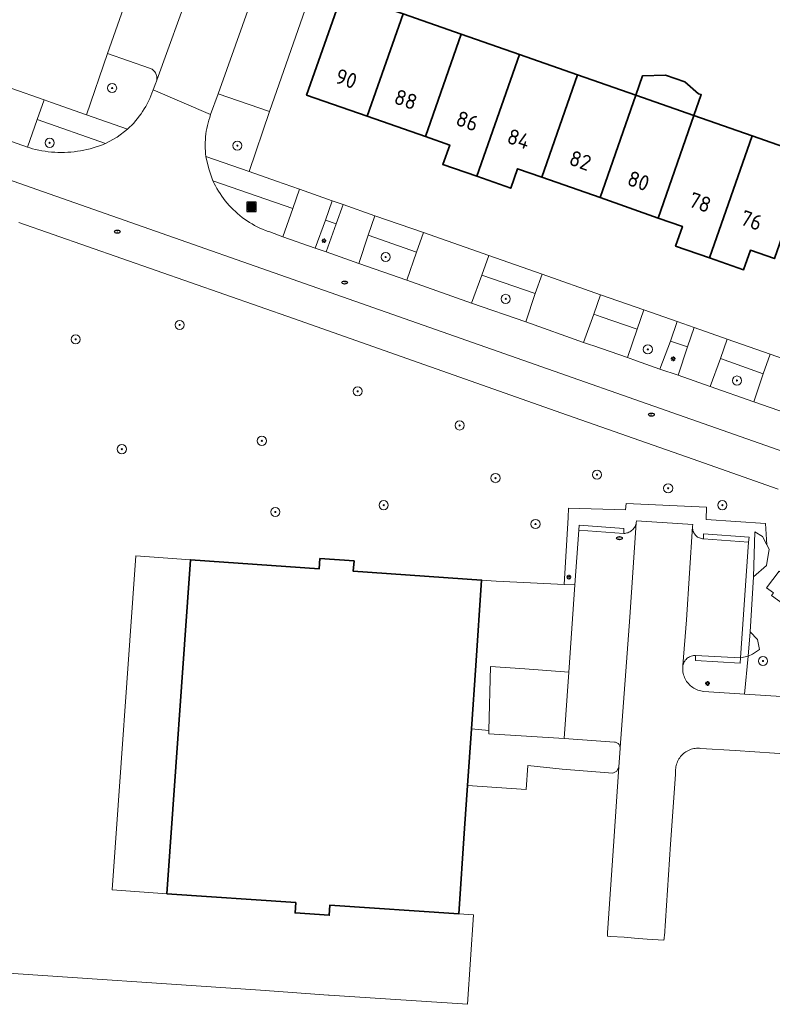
# Model space of a CAD drawing. Header units: metres. Extents: x 152610 to 160096, y 456114 to 462495.
# Tile 810 of 938: x 158096 to 158162, y 461327 to 461413. Entities that reach past the tile are written whole.
import ezdxf
from ezdxf.enums import TextEntityAlignment as Align

# ---------------------------------------------------------------- set-up
doc = ezdxf.new("R2010")
doc.units = ezdxf.units.M
doc.header["$LTSCALE"] = 0.5
doc.layers.get('0').update_dxf_attribs({"linetype": 'CONTINUOUS'})
for name, color, linetype, lineweight in [('B-PV-GR-BEPLANTING_CULTUUR_BODEMBEDEKKER-GV', 251, 'CONTINUOUS', 18), ('B-PV-GR-BEPLANTING_CULTUUR_HEESTERS-GV', 251, 'CONTINUOUS', 18), ('B-PV-GR-BOOM-S', 251, 'CONTINUOUS', 25), ('B-PV-GR-HAAG-GV', 251, 'CONTINUOUS', 13), ('B-PV-IE-MEUBILAIR-S', 251, 'CONTINUOUS', 25), ('B-PV-IE-MEUBILAIR_WEGMEUBILAIR_AFVALBAK-S', 251, 'CONTINUOUS', 25), ('B-PV-OG-BEBOUWING-GV', 6, 'CONTINUOUS', 35), ('B-PV-OG-BEBOUWING-T18', 1, 'CONTINUOUS', 18), ('B-PV-OG-TERREIN_BEGROEID-GV', 251, 'CONTINUOUS', 18), ('B-PV-VH-GESLOTENVERHARDING_ASFALT-GV', 251, 'CONTINUOUS', 18), ('B-PV-VH-ONVERHARD_ZAND-GV', 251, 'CONTINUOUS', 18), ('B-PV-VH-OPENVERHARDING_BETONSTRAATSTEEN-GV', 251, 'CONTINUOUS', 18), ('B-PV-VH-OPENVERHARDING_TEGEL-GV', 251, 'CONTINUOUS', 18)]:
    doc.layers.add(name, color=color, linetype=linetype, lineweight=lineweight)
doc.styles.add('NLCS-ISO', font='NLCS-ISO.ttf')
doc.styles.add('NLCS-ISO-M750-T18', font='NLCS-ISO.ttf', dxfattribs={"height": 1.35})

# ---------------------------------------------------------------- blocks, each defined once
blk = doc.blocks.new('SIE-WEG_AFVALBAK-SO')
h = blk.add_hatch(color=256)
h.dxf.hatch_style = 1
h.paths.add_polyline_path([(-1.5, -1.5), (1.5, -1.5), (1.5, 1.5), (-1.5, 1.5)])
for points in [[(-2, -2), (2, -2), (2, 2), (-2, 2)], [(-1.5, -1.5), (1.5, -1.5), (1.5, 1.5), (-1.5, 1.5)]]:
    blk.add_lwpolyline(points, close=True)
blk = doc.blocks.new('SIE-MEUBILAIR_PAAL_LICHTMAST-SO')
for points in [[(-0.62, 0), (-1, 0)], [(-0.71, 0.71), (-0.44, 0.44)], [(0, 1), (0, 0.62)], [(0.44, 0.44), (0.71, 0.71)], [(1, 0), (0.62, 0)], [(-0.71, -0.71), (-0.44, -0.44)], [(0, -0.62), (0, -1)], [(0.44, -0.44), (0.71, -0.71)]]:
    blk.add_lwpolyline(points)
blk.add_circle((0, 0), 0.5)
blk = doc.blocks.new('SIE-MEUBILAIR_PUT_RIOOLPUT-SO')
blk.add_ellipse((0, 0), major_axis=(1.25, 0), ratio=0.54)
at = {"style": 'NLCS-ISO'}
blk.add_text('ri', height=0.75, dxfattribs=at).set_placement((-0.04, 0.07), align=Align.MIDDLE_CENTER)
blk = doc.blocks.new('SGR-BOOM_GBKN-SO')
at = {"linetype": 'ByBlock', "lineweight": 18}
h = blk.add_hatch(color=0, dxfattribs=at)
h.dxf.hatch_style = 1
edge = h.paths.add_edge_path()
edge.add_arc((0, 0), 0.25, 0, 360)
at = {"color": 0, "linetype": 'ByBlock', "lineweight": 18}
for radius in [2, 0.25]:
    blk.add_circle((0, 0), radius, dxfattribs=at)
at = {"color": 0, "linetype": 'ByBlock', "lineweight": 18, "style": 'NLCS-ISO'}
blk.add_attdef('SOORT', (2.5, 0), '', height=1.5, dxfattribs=at)

msp = doc.modelspace()

# ---------------------------------------------------------------- linework, layer by layer
at = {"layer": 'B-PV-GR-BEPLANTING_CULTUUR_BODEMBEDEKKER-GV', "flags": 128}
for points in [[(158107.38, 461409.19), (158103.69, 461410.48), (158101.866, 461405.105), (158105.45, 461403.84), (158105.637, 461404.016), (158105.818, 461404.198), (158105.994, 461404.385), (158106.163, 461404.578), (158106.327, 461404.776), (158106.484, 461404.979), (158106.635, 461405.187), (158106.779, 461405.399), (158106.916, 461405.616), (158107.047, 461405.837), (158107.171, 461406.062), (158107.288, 461406.29), (158107.398, 461406.522), (158107.5, 461406.758), (158107.595, 461406.996), (158107.682, 461407.238), (158107.7, 461407.29), (158107.92, 461407.9), (158107.957, 461407.977), (158107.986, 461408.056), (158108.007, 461408.138), (158108.021, 461408.222), (158108.027, 461408.307), (158108.025, 461408.392), (158108.014, 461408.476), (158107.996, 461408.559), (158107.971, 461408.64), (158107.937, 461408.718), (158107.897, 461408.792), (158107.85, 461408.863), (158107.796, 461408.928), (158107.736, 461408.989), (158107.671, 461409.043), (158107.601, 461409.091), (158107.527, 461409.133), (158107.449, 461409.167)], [(158117.89, 461405.39), (158113.4, 461406.94), (158112.73, 461405.12), (158112.648, 461404.885), (158112.574, 461404.647), (158112.507, 461404.406), (158112.448, 461404.164), (158112.397, 461403.92), (158112.354, 461403.675), (158112.319, 461403.428), (158112.291, 461403.18), (158112.272, 461402.932), (158112.26, 461402.683), (158112.257, 461402.433), (158112.261, 461402.184), (158112.274, 461401.935), (158112.294, 461401.687), (158112.32, 461401.46), (158116.113, 461400.131)], [(158161.07, 461368.185), (158160.394, 461368.591), (158160.276, 461364.656), (158161.412, 461365.66), (158161.644, 461367.089), (158161.458, 461367.444)], [(158160.628, 461359.177), (158159.976, 461359.835), (158159.82, 461357.711), (158160.18, 461357.895), (158160.814, 461358.282)]]:
    msp.add_lwpolyline(points, close=True, dxfattribs=at)
at = {"layer": 'B-PV-GR-BEPLANTING_CULTUUR_HEESTERS-GV', "flags": 128}
msp.add_lwpolyline([(158140.238, 461356.594), (158137.245, 461356.8), (158137.1, 461351.21), (158137.11, 461350.91), (158143.69, 461350.49), (158144.101, 461356.302)], close=True, dxfattribs=at)
at = {"layer": 'B-PV-GR-HAAG-GV', "flags": 128}
for points in [[(158156.152, 461370.767), (158149.129, 461371.069), (158149.058, 461370.517), (158144.076, 461370.661), (158144.047, 461369.836), (158143.691, 461363.989), (158144.641, 461363.943), (158144.98, 461368.73), (158148.91, 461368.46), (158149.004, 461368.464), (158149.098, 461368.475), (158149.19, 461368.495), (158149.28, 461368.522), (158149.368, 461368.557), (158149.453, 461368.599), (158149.533, 461368.648), (158149.609, 461368.703), (158149.68, 461368.766), (158149.746, 461368.833), (158149.805, 461368.906), (158149.859, 461368.984), (158149.905, 461369.066), (158149.944, 461369.152), (158149.976, 461369.241), (158150.001, 461369.332), (158150.01, 461369.38), (158150.02, 461369.55), (158154.97, 461369.23), (158154.95, 461369.06), (158154.946, 461368.971), (158154.95, 461368.882), (158154.961, 461368.794), (158154.981, 461368.707), (158155.008, 461368.623), (158155.043, 461368.541), (158155.085, 461368.462), (158155.134, 461368.388), (158155.19, 461368.318), (158155.251, 461368.254), (158155.318, 461368.195), (158155.39, 461368.143), (158155.466, 461368.097), (158155.546, 461368.059), (158155.63, 461368.027), (158155.715, 461368.004), (158155.803, 461367.988), (158155.89, 461367.98), (158159.85, 461367.7), (158159.13, 461357.55), (158159.82, 461357.711), (158159.976, 461359.835), (158160.276, 461364.656), (158160.394, 461368.591), (158161.07, 461368.185), (158161.458, 461367.444), (158161.342, 461369.319), (158156.143, 461369.684)], [(158159.13, 461357.55), (158155.2, 461357.77), (158155.107, 461357.77), (158155.015, 461357.762), (158154.924, 461357.746), (158154.834, 461357.722), (158154.747, 461357.691), (158154.663, 461357.652), (158154.583, 461357.606), (158154.507, 461357.554), (158154.435, 461357.495), (158154.37, 461357.43), (158154.309, 461357.359), (158154.256, 461357.284), (158154.209, 461357.204), (158154.168, 461357.121), (158154.136, 461357.034), (158154.095, 461356.889), (158154.09, 461356.83), (158154.082, 461356.703), (158154.081, 461356.577), (158154.089, 461356.45), (158154.104, 461356.324), (158154.127, 461356.199), (158154.159, 461356.076), (158154.197, 461355.956), (158154.244, 461355.837), (158154.297, 461355.723), (158154.358, 461355.611), (158154.426, 461355.504), (158154.501, 461355.401), (158154.581, 461355.303), (158154.668, 461355.211), (158154.76, 461355.124), (158154.858, 461355.043), (158154.961, 461354.968), (158155.068, 461354.9), (158155.179, 461354.839), (158155.294, 461354.785), (158155.412, 461354.738), (158155.532, 461354.699), (158155.655, 461354.668), (158155.78, 461354.644), (158155.89, 461354.63), (158159.091, 461354.417), (158159.501, 461354.39), (158159.82, 461357.711)]]:
    msp.add_lwpolyline(points, close=True, dxfattribs=at)
at = {"layer": 'B-PV-OG-BEBOUWING-GV', "flags": 128}
for points in [[(158129.582, 461413.943), (158124.27, 461415.8), (158121.13, 461406.84), (158126.45, 461404.982)], [(158134.682, 461412.161), (158129.582, 461413.943), (158126.45, 461404.982), (158131.551, 461403.2)], [(158139.772, 461410.382), (158134.682, 461412.161), (158131.551, 461403.2), (158133.67, 461402.46), (158133.07, 461400.76), (158136.045, 461399.72)], [(158144.872, 461408.6), (158139.772, 461410.382), (158136.045, 461399.72), (158139.02, 461398.68), (158139.62, 461400.38), (158141.74, 461399.638)], [(158149.97, 461406.818), (158144.872, 461408.6), (158141.74, 461399.638), (158146.837, 461397.854)], [(158154.254, 461407.989), (158152.58, 461408.574), (158150.567, 461408.526), (158149.97, 461406.818), (158155.068, 461405.037), (158155.709, 461406.872), (158155.473, 461406.956)], [(158155.068, 461405.037), (158149.97, 461406.818), (158146.837, 461397.854), (158151.934, 461396.071)], [(158160.156, 461403.259), (158155.068, 461405.037), (158151.934, 461396.071), (158154.05, 461395.33), (158153.45, 461393.62), (158156.43, 461392.58)], [(158165.252, 461401.478), (158160.156, 461403.259), (158156.43, 461392.58), (158159.41, 461391.54), (158160.01, 461393.25), (158162.119, 461392.512)], [(158125.29, 461366.05), (158122.3, 461366.26), (158122.24, 461365.36), (158110.96, 461366.15), (158108.91, 461336.91), (158120.19, 461336.13), (158120.13, 461335.23), (158123.12, 461335.03), (158123.18, 461335.92), (158134.46, 461335.14), (158134.972, 461342.622), (158135.231, 461346.4), (158135.57, 461351.35), (158135.949, 461356.889), (158136.46, 461364.37), (158125.23, 461365.15)]]:
    msp.add_lwpolyline(points, close=True, dxfattribs=at)
at = {"layer": 'B-PV-OG-TERREIN_BEGROEID-GV', "flags": 128}
for points in [[(158103.52, 461402.59), (158097.54, 461404.69), (158096.701, 461402.283), (158096.91, 461402.21), (158097.12, 461402.13), (158097.396, 461402.063), (158097.673, 461402.004), (158097.952, 461401.952), (158098.232, 461401.909), (158098.514, 461401.873), (158098.796, 461401.845), (158099.079, 461401.826), (158099.362, 461401.814), (158099.646, 461401.81), (158099.93, 461401.814), (158100.213, 461401.827), (158100.496, 461401.847), (158100.778, 461401.875), (158101.06, 461401.911), (158101.34, 461401.955), (158101.619, 461402.007), (158101.896, 461402.067), (158102.171, 461402.135), (158102.445, 461402.21), (158102.716, 461402.293), (158102.985, 461402.384), (158103.251, 461402.482), (158103.514, 461402.588)], [(158119.93, 461396.9), (158112.93, 461399.34), (158113.041, 461399.106), (158113.16, 461398.874), (158113.285, 461398.647), (158113.418, 461398.424), (158113.557, 461398.205), (158113.703, 461397.99), (158113.856, 461397.78), (158114.014, 461397.575), (158114.18, 461397.375), (158114.351, 461397.18), (158114.528, 461396.99), (158114.711, 461396.806), (158114.9, 461396.628), (158115.093, 461396.455), (158115.293, 461396.289), (158115.497, 461396.128), (158115.706, 461395.975), (158115.92, 461395.827), (158116.138, 461395.686), (158116.36, 461395.552), (158116.586, 461395.426), (158116.817, 461395.306), (158117.05, 461395.193), (158117.287, 461395.087), (158117.528, 461394.989), (158117.771, 461394.898), (158117.91, 461394.85), (158119.07, 461394.43)], [(158123.73, 461395.55), (158122.79, 461395.88), (158121.89, 461393.44), (158122.86, 461393.1)], [(158130.77, 461393.09), (158126.53, 461394.58), (158125.72, 461392.08), (158129.91, 461390.63)], [(158141.17, 461389.45), (158136.5, 461391.08), (158135.59, 461388.63), (158140.34, 461386.97)], [(158146.93, 461387.41), (158146.285, 461387.638), (158145.398, 461385.183), (158146, 461384.97), (158146.22, 461384.9), (158149.24, 461383.85), (158150.08, 461386.33)], [(158154.5, 461384.8), (158153.01, 461385.29), (158152.09, 461382.85), (158153.67, 461382.3)], [(158161.14, 461382.44), (158157.4, 461383.78), (158156.5, 461381.31), (158160.32, 461379.97)]]:
    msp.add_lwpolyline(points, close=True, dxfattribs=at)
for points in [[(158162.44, 461372.34), (158154.4, 461375.164), (158143.99, 461378.82), (158120, 461387.26), (158095.94, 461395.69)], [(158092.82, 461330.09), (158117.11, 461328.46), (158123.07, 461328.04), (158123.112, 461328.037), (158135.219, 461327.23), (158135.756, 461335.051), (158134.46, 461335.14), (158123.18, 461335.92), (158123.12, 461335.03), (158120.13, 461335.23), (158120.19, 461336.13), (158108.91, 461336.91), (158104.122, 461337.246), (158106.172, 461366.486), (158110.96, 461366.15), (158122.24, 461365.36), (158122.3, 461366.26), (158125.29, 461366.05), (158125.23, 461365.15), (158136.46, 461364.37), (158137.756, 461364.282), (158140.753, 461364.134), (158143.691, 461363.989), (158144.047, 461369.836), (158144.076, 461370.661), (158149.058, 461370.517), (158149.129, 461371.069), (158156.152, 461370.767), (158156.143, 461369.684), (158161.342, 461369.319), (158161.458, 461367.444), (158161.644, 461367.089), (158161.412, 461365.66), (158160.276, 461364.656), (158159.976, 461359.835), (158160.628, 461359.177), (158160.814, 461358.282), (158160.18, 461357.895), (158159.82, 461357.711), (158159.501, 461354.39), (158165.97, 461353.96)], [(158162.9, 461362.26), (158161.86, 461363.01), (158162.03, 461363.26), (158161.43, 461363.69), (158162.52, 461365.14)]]:
    msp.add_lwpolyline(points, dxfattribs=at)
at = {"layer": 'B-PV-VH-GESLOTENVERHARDING_ASFALT-GV', "flags": 128}
for points in [[(158026.035, 461423.732), (158097.019, 461398.756), (158163.517, 461375.408)], [(158163.517, 461375.408), (158097.019, 461398.756), (158026.035, 461423.732)], [(158164.598, 461378.484), (158160.32, 461379.97), (158156.5, 461381.31), (158153.67, 461382.3), (158152.09, 461382.85), (158150.037, 461383.57), (158149.24, 461383.85), (158146.22, 461384.9), (158146, 461384.97), (158145.398, 461385.183), (158140.34, 461386.97), (158135.59, 461388.63), (158129.91, 461390.63), (158125.72, 461392.08), (158122.86, 461393.1), (158121.89, 461393.44), (158119.07, 461394.43), (158117.91, 461394.85), (158117.771, 461394.898), (158117.528, 461394.989), (158117.287, 461395.087), (158117.05, 461395.193), (158116.817, 461395.306), (158116.586, 461395.426), (158116.36, 461395.552), (158116.138, 461395.686), (158115.92, 461395.827), (158115.706, 461395.975), (158115.497, 461396.128), (158115.293, 461396.289), (158115.093, 461396.455), (158114.9, 461396.628), (158114.711, 461396.806), (158114.528, 461396.99), (158114.351, 461397.18), (158114.18, 461397.375), (158114.014, 461397.575), (158113.856, 461397.78), (158113.703, 461397.99), (158113.557, 461398.205), (158113.418, 461398.424), (158113.285, 461398.647), (158113.16, 461398.874), (158113.041, 461399.106), (158112.93, 461399.34), (158112.561, 461400.382), (158112.32, 461401.46), (158112.294, 461401.687), (158112.274, 461401.935), (158112.261, 461402.184), (158112.257, 461402.433), (158112.26, 461402.683), (158112.272, 461402.932), (158112.291, 461403.18), (158112.319, 461403.428), (158112.354, 461403.675), (158112.397, 461403.92), (158112.448, 461404.164), (158112.507, 461404.406), (158112.574, 461404.647), (158112.648, 461404.885), (158112.73, 461405.12), (158107.7, 461407.29), (158107.682, 461407.238), (158107.595, 461406.996), (158107.5, 461406.758), (158107.398, 461406.522), (158107.288, 461406.29), (158107.171, 461406.062), (158107.047, 461405.837), (158106.916, 461405.616), (158106.779, 461405.399), (158106.635, 461405.187), (158106.484, 461404.979), (158106.327, 461404.776), (158106.163, 461404.578), (158105.994, 461404.385), (158105.818, 461404.198), (158105.637, 461404.016), (158105.45, 461403.84), (158104.533, 461403.141), (158103.52, 461402.59), (158103.514, 461402.588), (158103.251, 461402.482), (158102.985, 461402.384), (158102.716, 461402.293), (158102.445, 461402.21), (158102.171, 461402.135), (158101.896, 461402.067), (158101.619, 461402.007), (158101.34, 461401.955), (158101.06, 461401.911), (158100.778, 461401.875), (158100.496, 461401.847), (158100.213, 461401.827), (158099.93, 461401.814), (158099.646, 461401.81), (158099.362, 461401.814), (158099.079, 461401.826), (158098.796, 461401.845), (158098.514, 461401.873), (158098.232, 461401.909), (158097.952, 461401.952), (158097.673, 461402.004), (158097.396, 461402.063), (158097.12, 461402.13), (158096.91, 461402.21), (158096.701, 461402.283), (158093.87, 461403.28)], [(158095.94, 461395.69), (158120, 461387.26), (158143.99, 461378.82), (158154.4, 461375.164), (158162.44, 461372.34)]]:
    msp.add_lwpolyline(points, dxfattribs=at)
at = {"layer": 'B-PV-VH-ONVERHARD_ZAND-GV', "flags": 128}
for points in [[(158155.89, 461367.98), (158155.91, 461368.41), (158159.89, 461368.13), (158159.85, 461367.7), (158159.13, 461357.55), (158159.82, 461357.711), (158159.976, 461359.835), (158160.276, 461364.656), (158160.394, 461368.591), (158161.07, 461368.185), (158161.458, 461367.444), (158161.342, 461369.319), (158156.143, 461369.684), (158156.152, 461370.767), (158149.129, 461371.069), (158149.058, 461370.517), (158144.076, 461370.661), (158144.047, 461369.836), (158143.691, 461363.989), (158144.641, 461363.943), (158144.98, 461368.73), (158145, 461369.18), (158148.93, 461368.88), (158148.91, 461368.46), (158149.004, 461368.464), (158149.098, 461368.475), (158149.19, 461368.495), (158149.28, 461368.522), (158149.368, 461368.557), (158149.453, 461368.599), (158149.533, 461368.648), (158149.609, 461368.703), (158149.68, 461368.766), (158149.746, 461368.833), (158149.805, 461368.906), (158149.859, 461368.984), (158149.905, 461369.066), (158149.944, 461369.152), (158149.976, 461369.241), (158150.001, 461369.332), (158150.01, 461369.38), (158150.02, 461369.55), (158154.97, 461369.23), (158154.95, 461369.06), (158154.946, 461368.971), (158154.95, 461368.882), (158154.961, 461368.794), (158154.981, 461368.707), (158155.008, 461368.623), (158155.043, 461368.541), (158155.085, 461368.462), (158155.134, 461368.388), (158155.19, 461368.318), (158155.251, 461368.254), (158155.318, 461368.195), (158155.39, 461368.143), (158155.466, 461368.097), (158155.546, 461368.059), (158155.63, 461368.027), (158155.715, 461368.004), (158155.803, 461367.988)], [(158159.13, 461357.55), (158159.1, 461357.11), (158155.19, 461357.34), (158155.2, 461357.77), (158155.107, 461357.77), (158155.015, 461357.762), (158154.924, 461357.746), (158154.834, 461357.722), (158154.747, 461357.691), (158154.663, 461357.652), (158154.583, 461357.606), (158154.507, 461357.554), (158154.435, 461357.495), (158154.37, 461357.43), (158154.309, 461357.359), (158154.256, 461357.284), (158154.209, 461357.204), (158154.168, 461357.121), (158154.136, 461357.034), (158154.095, 461356.889), (158154.09, 461356.83), (158154.082, 461356.703), (158154.081, 461356.577), (158154.089, 461356.45), (158154.104, 461356.324), (158154.127, 461356.199), (158154.159, 461356.076), (158154.197, 461355.956), (158154.244, 461355.837), (158154.297, 461355.723), (158154.358, 461355.611), (158154.426, 461355.504), (158154.501, 461355.401), (158154.581, 461355.303), (158154.668, 461355.211), (158154.76, 461355.124), (158154.858, 461355.043), (158154.961, 461354.968), (158155.068, 461354.9), (158155.179, 461354.839), (158155.294, 461354.785), (158155.412, 461354.738), (158155.532, 461354.699), (158155.655, 461354.668), (158155.78, 461354.644), (158155.89, 461354.63), (158159.091, 461354.417), (158159.501, 461354.39), (158159.82, 461357.711)]]:
    msp.add_lwpolyline(points, close=True, dxfattribs=at)
at = {"layer": 'B-PV-VH-OPENVERHARDING_BETONSTRAATSTEEN-GV', "flags": 128}
for points in [[(158107.05, 461420.01), (158103.69, 461410.48), (158107.38, 461409.19), (158107.449, 461409.167), (158107.527, 461409.133), (158107.601, 461409.091), (158107.671, 461409.043), (158107.736, 461408.989), (158107.796, 461408.928), (158107.85, 461408.863), (158107.897, 461408.792), (158107.937, 461408.718), (158107.971, 461408.64), (158107.996, 461408.559), (158108.014, 461408.476), (158108.025, 461408.392), (158108.027, 461408.307), (158108.021, 461408.222), (158108.007, 461408.138), (158111.02, 461416.45)], [(158111.02, 461416.45), (158108.007, 461408.138), (158107.986, 461408.056), (158107.957, 461407.977), (158107.92, 461407.9), (158107.7, 461407.29), (158112.73, 461405.12), (158113.4, 461406.94), (158117.033, 461417.225)], [(158165.97, 461353.96), (158159.501, 461354.39), (158159.091, 461354.417), (158155.89, 461354.63), (158155.78, 461354.644), (158155.655, 461354.668), (158155.532, 461354.699), (158155.412, 461354.738), (158155.294, 461354.785), (158155.179, 461354.839), (158155.068, 461354.9), (158154.961, 461354.968), (158154.858, 461355.043), (158154.76, 461355.124), (158154.668, 461355.211), (158154.581, 461355.303), (158154.501, 461355.401), (158154.426, 461355.504), (158154.358, 461355.611), (158154.297, 461355.723), (158154.244, 461355.837), (158154.197, 461355.956), (158154.159, 461356.076), (158154.127, 461356.199), (158154.104, 461356.324), (158154.089, 461356.45), (158154.081, 461356.577), (158154.082, 461356.703), (158154.09, 461356.83), (158154.095, 461356.889), (158154.41, 461360.88), (158154.95, 461369.06), (158154.97, 461369.23), (158150.02, 461369.55), (158150.01, 461369.38), (158149.44, 461361.12), (158148.598, 461349.721), (158148.59, 461349.62), (158148.48, 461348.01), (158148.06, 461341.51), (158147.489, 461333.49), (158147.48, 461333.36), (158147.5, 461333.2), (158147.764, 461333.181), (158148.96, 461333.094), (158149.859, 461333.028), (158150.977, 461332.947), (158152.44, 461332.84), (158152.46, 461332.99), (158152.46, 461333.037), (158152.466, 461333.124), (158152.481, 461333.209), (158153.01, 461341.26), (158153.44, 461347.346), (158153.45, 461347.48), (158153.46, 461347.82), (158153.466, 461347.886), (158153.483, 461348.011), (158153.508, 461348.134), (158153.541, 461348.256), (158153.582, 461348.375), (158153.63, 461348.491), (158153.685, 461348.604), (158153.748, 461348.713), (158153.817, 461348.818), (158153.893, 461348.918), (158153.975, 461349.014), (158154.063, 461349.104), (158154.156, 461349.188), (158154.255, 461349.266), (158154.358, 461349.338), (158154.466, 461349.403), (158154.578, 461349.461), (158154.693, 461349.512), (158154.811, 461349.555), (158154.931, 461349.591), (158155.054, 461349.619), (158155.178, 461349.639), (158155.303, 461349.651), (158155.429, 461349.655), (158155.555, 461349.652), (158155.68, 461349.64), (158158.662, 461349.441), (158165.57, 461348.98)]]:
    msp.add_lwpolyline(points, dxfattribs=at)
for points in [[(158117.023, 461417.14), (158117.033, 461417.225), (158113.4, 461406.94), (158117.89, 461405.39), (158121.23, 461414.9), (158117.73, 461416.18), (158117.721, 461416.182), (158117.639, 461416.207), (158117.559, 461416.239), (158117.483, 461416.278), (158117.411, 461416.324), (158117.343, 461416.377), (158117.28, 461416.435), (158117.224, 461416.5), (158117.173, 461416.569), (158117.129, 461416.643), (158117.093, 461416.72), (158117.063, 461416.801), (158117.041, 461416.884), (158117.027, 461416.969), (158117.021, 461417.054)], [(158098.144, 461406.416), (158095.314, 461407.406), (158094.71, 461405.68), (158093.87, 461403.28), (158096.701, 461402.283), (158097.54, 461404.69)], [(158101.866, 461405.105), (158098.79, 461406.19), (158098.144, 461406.416), (158097.54, 461404.69), (158103.52, 461402.59), (158104.533, 461403.141), (158105.45, 461403.84)], [(158120.521, 461398.587), (158118.488, 461399.299), (158116.113, 461400.131), (158112.32, 461401.46), (158112.561, 461400.382), (158112.93, 461399.34), (158119.93, 461396.9)], [(158123.387, 461397.583), (158120.521, 461398.587), (158119.93, 461396.9), (158119.07, 461394.43), (158121.89, 461393.44), (158122.79, 461395.88)], [(158124.327, 461397.254), (158123.387, 461397.583), (158122.79, 461395.88), (158123.73, 461395.55)], [(158127.123, 461396.274), (158124.327, 461397.254), (158123.73, 461395.55), (158122.86, 461393.1), (158125.72, 461392.08), (158126.53, 461394.58)], [(158131.365, 461394.788), (158127.123, 461396.274), (158126.53, 461394.58), (158130.77, 461393.09)], [(158137.096, 461392.781), (158131.365, 461394.788), (158130.77, 461393.09), (158129.91, 461390.63), (158135.59, 461388.63), (158136.5, 461391.08)], [(158141.764, 461391.146), (158137.096, 461392.781), (158136.5, 461391.08), (158141.17, 461389.45)], [(158141.764, 461391.146), (158141.17, 461389.45), (158140.34, 461386.97), (158145.398, 461385.183), (158146.285, 461387.638), (158146.885, 461389.352)], [(158146.885, 461389.352), (158146.285, 461387.638), (158146.93, 461387.41), (158150.08, 461386.33), (158150.674, 461388.025)], [(158150.674, 461388.025), (158150.08, 461386.33), (158149.24, 461383.85), (158150.037, 461383.57), (158152.09, 461382.85), (158153.01, 461385.29), (158153.608, 461386.997)], [(158153.608, 461386.997), (158153.01, 461385.29), (158154.5, 461384.8), (158155.088, 461386.478)], [(158155.088, 461386.478), (158154.5, 461384.8), (158153.67, 461382.3), (158156.5, 461381.31), (158157.4, 461383.78), (158157.989, 461385.462)], [(158157.989, 461385.462), (158157.4, 461383.78), (158161.14, 461382.44), (158161.739, 461384.149)], [(158161.739, 461384.149), (158161.14, 461382.44), (158160.32, 461379.97), (158164.598, 461378.484), (158165.99, 461378), (158166.89, 461380.48), (158167.49, 461382.134)], [(158149.44, 461361.12), (158150.01, 461369.38), (158150.001, 461369.332), (158149.976, 461369.241), (158149.944, 461369.152), (158149.905, 461369.066), (158149.859, 461368.984), (158149.805, 461368.906), (158149.746, 461368.833), (158149.68, 461368.766), (158149.609, 461368.703), (158149.533, 461368.648), (158149.453, 461368.599), (158149.368, 461368.557), (158149.28, 461368.522), (158149.19, 461368.495), (158149.098, 461368.475), (158149.004, 461368.464), (158148.91, 461368.46), (158144.98, 461368.73), (158144.641, 461363.943), (158144.101, 461356.302), (158143.69, 461350.49), (158148.12, 461350.18), (158148.14, 461350.179), (158148.201, 461350.172), (158148.262, 461350.156), (158148.319, 461350.133), (158148.374, 461350.103), (158148.424, 461350.066), (158148.469, 461350.023), (158148.508, 461349.975), (158148.54, 461349.922), (158148.566, 461349.865), (158148.584, 461349.805), (158148.598, 461349.721)], [(158154.946, 461368.971), (158154.95, 461369.06), (158154.41, 461360.88), (158154.095, 461356.889), (158154.136, 461357.034), (158154.168, 461357.121), (158154.209, 461357.204), (158154.256, 461357.284), (158154.309, 461357.359), (158154.37, 461357.43), (158154.435, 461357.495), (158154.507, 461357.554), (158154.583, 461357.606), (158154.663, 461357.652), (158154.747, 461357.691), (158154.834, 461357.722), (158154.924, 461357.746), (158155.015, 461357.762), (158155.107, 461357.77), (158155.2, 461357.77), (158159.13, 461357.55), (158159.85, 461367.7), (158155.89, 461367.98), (158155.803, 461367.988), (158155.715, 461368.004), (158155.63, 461368.027), (158155.546, 461368.059), (158155.466, 461368.097), (158155.39, 461368.143), (158155.318, 461368.195), (158155.251, 461368.254), (158155.19, 461368.318), (158155.134, 461368.388), (158155.085, 461368.462), (158155.043, 461368.541), (158155.008, 461368.623), (158154.981, 461368.707), (158154.961, 461368.794), (158154.95, 461368.882)]]:
    msp.add_lwpolyline(points, close=True, dxfattribs=at)
at = {"layer": 'B-PV-VH-OPENVERHARDING_TEGEL-GV', "flags": 128}
for points in [[(158148.91, 461368.46), (158148.93, 461368.88), (158145, 461369.18), (158144.98, 461368.73)], [(158167.46, 461368.44), (158166.86, 461369.16), (158163.411, 461364.491), (158162.52, 461365.14), (158161.43, 461363.69), (158162.03, 461363.26), (158161.86, 461363.01), (158162.9, 461362.26), (158164.14, 461363.96)], [(158159.85, 461367.7), (158159.89, 461368.13), (158155.91, 461368.41), (158155.89, 461367.98)], [(158155.2, 461357.77), (158155.19, 461357.34), (158159.1, 461357.11), (158159.13, 461357.55)], [(158137.1, 461351.21), (158135.57, 461351.35), (158135.231, 461346.4), (158140.37, 461346.03), (158140.52, 461348.14), (158143.52, 461347.82), (158147.95, 461347.48), (158148.318, 461347.642), (158148.48, 461348.01), (158148.59, 461349.62), (158148.598, 461349.721), (158148.584, 461349.805), (158148.566, 461349.865), (158148.54, 461349.922), (158148.508, 461349.975), (158148.469, 461350.023), (158148.424, 461350.066), (158148.374, 461350.103), (158148.319, 461350.133), (158148.262, 461350.156), (158148.201, 461350.172), (158148.14, 461350.179), (158148.12, 461350.18), (158143.69, 461350.49), (158137.11, 461350.91)]]:
    msp.add_lwpolyline(points, close=True, dxfattribs=at)

# ---------------------------------------------------------------- block references
at = {"layer": 'B-PV-GR-BOOM-S', "xscale": 0.2, "yscale": 0.2, "zscale": 0.2}
for p in [(158104.104, 461407.448), (158098.632, 461402.65), (158115.078, 461402.406), (158128.06, 461392.65), (158138.58, 461388.99), (158110.017, 461386.711), (158100.909, 461385.446), (158151.028, 461384.57), (158158.83, 461381.84), (158125.61, 461380.9), (158134.54, 461377.91), (158117.216, 461376.562), (158104.957, 461375.832), (158137.681, 461373.3), (158146.579, 461373.596), (158152.808, 461372.41), (158118.402, 461370.334), (158127.893, 461370.927), (158157.553, 461370.927), (158141.19, 461369.28), (158161.113, 461357.283)]:
    msp.add_blockref('SGR-BOOM_GBKN-SO', p, dxfattribs=at)
at = {"layer": 'B-PV-IE-MEUBILAIR-S', "xscale": 0.2, "yscale": 0.2, "zscale": 0.2}
for name, p in [('SIE-MEUBILAIR_PUT_RIOOLPUT-SO', (158104.56, 461394.88)), ('SIE-MEUBILAIR_PAAL_LICHTMAST-SO', (158122.663, 461394.086)), ('SIE-MEUBILAIR_PUT_RIOOLPUT-SO', (158124.47, 461390.42)), ('SIE-MEUBILAIR_PAAL_LICHTMAST-SO', (158153.243, 461383.746)), ('SIE-MEUBILAIR_PUT_RIOOLPUT-SO', (158151.34, 461378.86)), ('SIE-MEUBILAIR_PUT_RIOOLPUT-SO', (158148.539, 461368.04)), ('SIE-MEUBILAIR_PAAL_LICHTMAST-SO', (158144.111, 461364.617)), ('SIE-MEUBILAIR_PAAL_LICHTMAST-SO', (158156.254, 461355.326))]:
    msp.add_blockref(name, p, dxfattribs=at)
at = {"layer": 'B-PV-IE-MEUBILAIR_WEGMEUBILAIR_AFVALBAK-S', "xscale": 0.2, "yscale": 0.2, "zscale": 0.2}
msp.add_blockref('SIE-WEG_AFVALBAK-SO', (158116.31, 461397.055), dxfattribs=at)

# ---------------------------------------------------------------- texts
at = {"layer": 'B-PV-OG-BEBOUWING-T18', "style": 'NLCS-ISO-M750-T18'}
for s, p in [('90', (158124.614, 461408.271)), ('88', (158129.825, 461406.451)), ('86', (158135.218, 461404.567)), ('84', (158139.718, 461402.994)), ('82', (158145.114, 461401.106)), ('80', (158150.211, 461399.322)), ('78', (158155.603, 461397.437)), ('76', (158160.1, 461395.866))]:
    msp.add_text(s, height=1.35, rotation=340.7, dxfattribs=at).set_placement(p, align=Align.MIDDLE)

doc.saveas('drawing.dxf')
